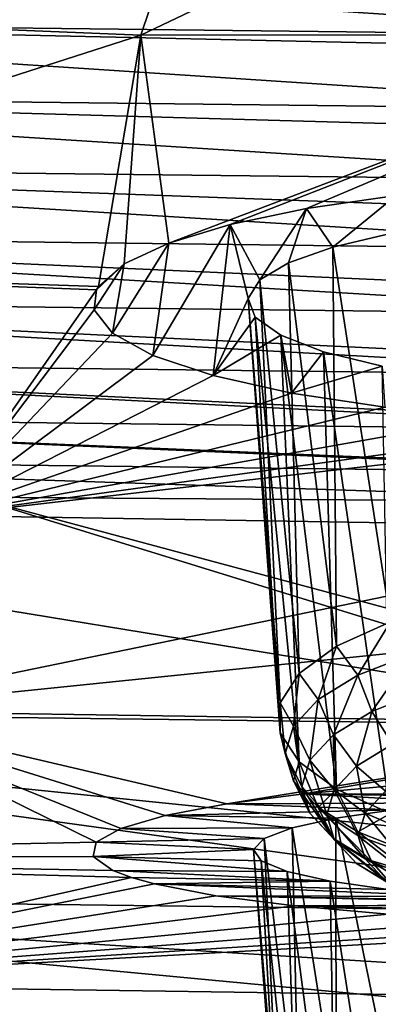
# Model space of a CAD drawing. Header units: metres. Extents: x -92 to 264, y -100 to 50.
# Tile 436 of 656: x 197.73 to 198.9, y -27.64 to -24.43. Entities that reach past the tile are written whole.
import ezdxf

# ---------------------------------------------------------------- set-up
doc = ezdxf.new("R2010")
doc.units = ezdxf.units.M
doc.layers.add('solid_21062050_01', color=7, linetype='CONTINUOUS')

msp = doc.modelspace()

# ---------------------------------------------------------------- linework, layer by layer
at = {"layer": 'solid_21062050_01'}
for points in [[(198.423264, -23.589903, 186.980301), (198.122238, -24.481619, 190.729706), (196.256485, -24.405396, 190.51799)], [(198.122238, -24.481619, 190.729706), (200, -23.585445, 186.936096), (200, -24.478664, 190.675354)], [(198.423264, -23.589903, 186.980301), (200, -23.585445, 186.936096), (198.122238, -24.481619, 190.729706)], [(195.55162, -24.189861, 233.223343), (195.540848, -24.432596, 233.299698), (200, -24.484913, 233.446335)], [(195.55162, -24.189861, 233.223343), (200, -24.484913, 233.446335), (200, -24.262671, 233.377838)], [(196.256485, -24.405396, 190.51799), (198.122238, -24.481619, 190.729706), (195.799835, -25.22669, 194.359421)], [(195.540848, -24.432596, 233.299698), (195.533279, -24.673538, 233.328094), (200, -24.725451, 233.475098)], [(195.540848, -24.432596, 233.299698), (200, -24.531326, 233.455521), (200, -24.484913, 233.446335)], [(195.540848, -24.432596, 233.299698), (200, -24.725451, 233.475098), (200, -24.531326, 233.455521)], [(198.122238, -24.481619, 190.729706), (197.98407, -25.299181, 194.534882), (195.799835, -25.22669, 194.359421)], [(198.122238, -24.481619, 190.729706), (198.067307, -25.225885, 194.171585), (197.98407, -25.299181, 194.534882)], [(198.122238, -24.481619, 190.729706), (198.213135, -25.158129, 193.836349), (198.067307, -25.225885, 194.171585)], [(198.122238, -24.481619, 190.729706), (200, -24.478664, 190.675354), (198.213135, -25.158129, 193.836349)], [(198.413422, -25.097761, 193.538132), (198.213135, -25.158129, 193.836349), (200, -24.478664, 190.675354)], [(198.662292, -25.045675, 193.281204), (198.413422, -25.097761, 193.538132), (200, -24.478664, 190.675354)], [(198.954529, -25.003094, 193.07135), (198.662292, -25.045675, 193.281204), (200, -24.478664, 190.675354)], [(195.533279, -24.673538, 233.328094), (195.52887, -24.90513, 233.311539), (200, -24.956223, 233.458984)], [(195.533279, -24.673538, 233.328094), (200, -24.798738, 233.474594), (200, -24.725451, 233.475098)], [(195.533279, -24.673538, 233.328094), (200, -24.956223, 233.458984), (200, -24.798738, 233.474594)], [(195.52887, -24.90513, 233.311539), (195.527298, -25.127434, 233.255463), (200, -25.182369, 233.402008)], [(195.52887, -24.90513, 233.311539), (200, -25.06951, 233.435593), (200, -24.956223, 233.458984)], [(195.52887, -24.90513, 233.311539), (200, -25.182369, 233.402008), (200, -25.06951, 233.435593)], [(198.747253, -25.171164, 193.878052), (198.662292, -25.045675, 193.281204), (198.954529, -25.003094, 193.07135)], [(198.747253, -25.171164, 193.878052), (198.954529, -25.003094, 193.07135), (198.935455, -25.126877, 193.659531)], [(198.509567, -25.278399, 194.408234), (198.413422, -25.097761, 193.538132), (198.662292, -25.045675, 193.281204)], [(198.509567, -25.278399, 194.408234), (198.662292, -25.045675, 193.281204), (198.603394, -25.222101, 194.129684)], [(198.603394, -25.222101, 194.129684), (198.662292, -25.045675, 193.281204), (198.747253, -25.171164, 193.878052)], [(198.413422, -25.097761, 193.538132), (198.35817, -25.589859, 195.982559), (198.161362, -25.524181, 195.654465)], [(198.413422, -25.097761, 193.538132), (198.161362, -25.524181, 195.654465), (198.213135, -25.158129, 193.836349)], [(198.471802, -25.338446, 194.705688), (198.35817, -25.589859, 195.982559), (198.413422, -25.097761, 193.538132)], [(198.471802, -25.338446, 194.705688), (198.413422, -25.097761, 193.538132), (198.509567, -25.278399, 194.408234)], [(195.527298, -25.127434, 233.255463), (200, -25.326433, 233.342087), (200, -25.182369, 233.402008)], [(195.527298, -25.127434, 233.255463), (200, -25.393269, 233.306763), (200, -25.326433, 233.342087)], [(195.527298, -25.127434, 233.255463), (195.528534, -25.339321, 233.160095), (200, -25.393269, 233.306763)], [(198.747253, -25.171164, 193.878052), (198.935455, -25.126877, 193.659531), (198.935944, -26.391844, 193.356613)], [(198.213135, -25.158129, 193.836349), (198.161362, -25.524181, 195.654465), (198.030243, -25.451904, 195.294083)], [(198.213135, -25.158129, 193.836349), (198.030243, -25.451904, 195.294083), (198.067307, -25.225885, 194.171585)], [(198.603394, -25.222101, 194.129684), (198.747253, -25.171164, 193.878052), (198.759995, -26.470686, 193.585587)], [(198.747253, -25.171164, 193.878052), (198.935944, -26.391844, 193.356613), (198.759995, -26.470686, 193.585587)], [(197.464417, -26.04578, 198.506775), (195.799835, -25.22669, 194.359421), (197.977219, -25.310951, 194.593277)], [(197.98407, -25.299181, 194.534882), (197.977219, -25.310951, 194.593277), (195.799835, -25.22669, 194.359421)], [(198.067307, -25.225885, 194.171585), (198.030243, -25.451904, 195.294083), (197.970566, -25.376003, 194.916382)], [(198.067307, -25.225885, 194.171585), (197.970566, -25.376003, 194.916382), (197.977219, -25.310951, 194.593277)], [(198.067307, -25.225885, 194.171585), (197.977219, -25.310951, 194.593277), (197.98407, -25.299181, 194.534882)], [(198.509567, -25.278399, 194.408234), (198.603394, -25.222101, 194.129684), (198.638245, -26.559713, 193.844147)], [(198.603394, -25.222101, 194.129684), (198.759995, -26.470686, 193.585587), (198.638245, -26.559713, 193.844147)], [(198.471802, -25.338446, 194.705688), (198.509567, -25.278399, 194.408234), (198.576019, -26.655037, 194.120987)], [(198.509567, -25.278399, 194.408234), (198.638245, -26.559713, 193.844147), (198.576019, -26.655037, 194.120987)], [(197.464417, -26.04578, 198.506775), (197.977219, -25.310951, 194.593277), (197.970566, -25.376003, 194.916382)], [(195.528534, -25.339321, 233.160095), (200, -25.553139, 233.198883), (200, -25.393269, 233.306763)], [(195.528534, -25.339321, 233.160095), (200, -25.59169, 233.167175), (200, -25.553139, 233.198883)], [(195.528534, -25.339321, 233.160095), (195.53299, -25.53825, 233.020554), (200, -25.59169, 233.167175)], [(198.494644, -25.399317, 195.00769), (198.35817, -25.589859, 195.982559), (198.471802, -25.338446, 194.705688)], [(198.471802, -25.338446, 194.705688), (198.576019, -26.655037, 194.120987), (198.576019, -26.752491, 194.404007)], [(198.494644, -25.399317, 195.00769), (198.471802, -25.338446, 194.705688), (198.576019, -26.752491, 194.404007)], [(197.464417, -26.04578, 198.506775), (197.970566, -25.376003, 194.916382), (198.030243, -25.451904, 195.294083)], [(198.577789, -25.457911, 195.29895), (198.35817, -25.589859, 195.982559), (198.494644, -25.399317, 195.00769)], [(198.494644, -25.399317, 195.00769), (198.576019, -26.752491, 194.404007), (198.638245, -26.847816, 194.680847)], [(198.577789, -25.457911, 195.29895), (198.494644, -25.399317, 195.00769), (198.638245, -26.847816, 194.680847)], [(197.464417, -26.04578, 198.506775), (198.030243, -25.451904, 195.294083), (198.161362, -25.524181, 195.654465)], [(198.577789, -25.457911, 195.29895), (198.613358, -25.646788, 196.267441), (198.35817, -25.589859, 195.982559)], [(198.717682, -25.511904, 195.567657), (198.613358, -25.646788, 196.267441), (198.577789, -25.457911, 195.29895)], [(198.577789, -25.457911, 195.29895), (198.638245, -26.847816, 194.680847), (198.759995, -26.936844, 194.939407)], [(198.717682, -25.511904, 195.567657), (198.577789, -25.457911, 195.29895), (198.759995, -26.936844, 194.939407)], [(198.908356, -25.559143, 195.803085), (198.613358, -25.646788, 196.267441), (198.717682, -25.511904, 195.567657)], [(198.717682, -25.511904, 195.567657), (198.759995, -26.936844, 194.939407), (198.935944, -27.015686, 195.168381)], [(198.908356, -25.559143, 195.803085), (198.717682, -25.511904, 195.567657), (198.935944, -27.015686, 195.168381)], [(195.53299, -25.53825, 233.020554), (200, -25.753241, 233.003494), (200, -25.59169, 233.167175)], [(195.53299, -25.53825, 233.020554), (200, -25.769379, 232.983749), (200, -25.753241, 233.003494)], [(195.53299, -25.53825, 233.020554), (195.540771, -25.71591, 232.837997), (200, -25.769379, 232.983749)], [(197.464417, -26.04578, 198.506775), (198.161362, -25.524181, 195.654465), (198.35817, -25.589859, 195.982559)], [(198.908356, -25.559143, 195.803085), (198.917404, -25.692968, 196.498856), (198.613358, -25.646788, 196.267441)], [(197.464417, -26.04578, 198.506775), (198.35817, -25.589859, 195.982559), (198.613358, -25.646788, 196.267441)], [(197.464417, -26.04578, 198.506775), (198.613358, -25.646788, 196.267441), (198.917404, -25.692968, 196.498856)], [(197.464417, -26.04578, 198.506775), (198.917404, -25.692968, 196.498856), (199.262497, -25.72728, 196.671005)], [(195.540771, -25.71591, 232.837997), (200, -25.902607, 232.781479), (200, -25.769379, 232.983749)], [(195.540771, -25.71591, 232.837997), (200, -25.908995, 232.769226), (200, -25.902607, 232.781479)], [(195.540771, -25.71591, 232.837997), (195.551605, -25.855854, 232.622559), (200, -25.908995, 232.769226)], [(197.464417, -26.04578, 198.506775), (199.262497, -25.72728, 196.671005), (199.630096, -25.74803, 196.775238)], [(197.464417, -26.04578, 198.506775), (199.630096, -25.74803, 196.775238), (200, -25.754604, 196.808228)], [(197.464417, -26.04578, 198.506775), (200, -25.754604, 196.808228), (200, -26.086439, 198.636963)], [(195.551605, -25.855854, 232.622559), (200, -26.002645, 232.53244), (200, -25.908995, 232.769226)], [(195.551605, -25.855854, 232.622559), (197.575806, -25.985935, 232.492111), (200, -26.002645, 232.53244)], [(195.143768, -25.937614, 232.363113), (200, -26.732611, 229.585312), (197.575806, -25.985935, 232.492111)], [(195.149658, -26.670216, 229.386917), (200, -26.732611, 229.585312), (195.143768, -25.937614, 232.363113)], [(197.575806, -25.985935, 232.492111), (200, -26.732611, 229.585312), (200, -26.635618, 230.035355)], [(197.575806, -25.985935, 232.492111), (200, -26.635618, 230.035355), (200, -26.002645, 232.53244)], [(197.464417, -26.04578, 198.506775), (200, -26.086439, 198.636963), (197.107773, -26.680887, 202.479599)], [(197.107773, -26.680887, 202.479599), (200, -26.086439, 198.636963), (200, -26.384787, 200.406219)], [(197.107773, -26.680887, 202.479599), (200, -26.384787, 200.406219), (200, -26.725149, 202.619354)], [(198.829529, -26.565714, 193.48288), (198.759995, -26.470686, 193.585587), (198.935944, -26.391844, 193.356613)], [(199.004593, -26.496264, 193.281189), (198.829529, -26.565714, 193.48288), (198.935944, -26.391844, 193.356613)], [(198.699432, -26.644949, 193.712997), (198.638245, -26.559713, 193.844147), (198.759995, -26.470686, 193.585587)], [(198.829529, -26.565714, 193.48288), (198.699432, -26.644949, 193.712997), (198.759995, -26.470686, 193.585587)], [(198.874786, -26.683271, 193.47438), (198.829529, -26.565714, 193.48288), (199.004593, -26.496264, 193.281189)], [(198.874786, -26.683271, 193.47438), (199.004593, -26.496264, 193.281189), (199.043076, -26.616505, 193.280487)], [(198.619339, -26.730925, 193.962692), (198.576019, -26.655037, 194.120987), (198.638245, -26.559713, 193.844147)], [(198.699432, -26.644949, 193.712997), (198.619339, -26.730925, 193.962692), (198.638245, -26.559713, 193.844147)], [(198.749725, -26.759443, 193.695602), (198.699432, -26.644949, 193.712997), (198.829529, -26.565714, 193.48288)], [(198.749725, -26.759443, 193.695602), (198.829529, -26.565714, 193.48288), (198.874786, -26.683271, 193.47438)], [(198.874786, -26.683271, 193.47438), (199.043076, -26.616505, 193.280487), (198.942322, -26.789351, 193.48558)], [(195.149658, -26.670216, 229.386917), (200, -27.338541, 226.040039), (200, -27.164919, 227.228409)], [(195.149658, -26.670216, 229.386917), (195.418762, -27.281162, 225.835068), (200, -27.338541, 226.040039)], [(195.149658, -26.670216, 229.386917), (200, -27.164919, 227.228409), (200, -26.732611, 229.585312)], [(198.592285, -26.820337, 194.222351), (198.576019, -26.752491, 194.404007), (198.576019, -26.655037, 194.120987)], [(198.619339, -26.730925, 193.962692), (198.592285, -26.820337, 194.222351), (198.576019, -26.655037, 194.120987)], [(198.672714, -26.842094, 193.935638), (198.619339, -26.730925, 193.962692), (198.699432, -26.644949, 193.712997)], [(198.672714, -26.842094, 193.935638), (198.699432, -26.644949, 193.712997), (198.749725, -26.759443, 193.695602)], [(197.976639, -27.109283, 205.590317), (195.630447, -27.156637, 206.370743), (197.107773, -26.680887, 202.479599)], [(198.402023, -26.984179, 204.556213), (197.107773, -26.680887, 202.479599), (200, -26.725149, 202.619354)], [(198.056702, -27.06423, 205.215118), (197.976639, -27.109283, 205.590317), (197.107773, -26.680887, 202.479599)], [(198.201096, -27.022081, 204.866974), (198.056702, -27.06423, 205.215118), (197.107773, -26.680887, 202.479599)], [(198.402023, -26.984179, 204.556213), (198.201096, -27.022081, 204.866974), (197.107773, -26.680887, 202.479599)], [(198.749725, -26.759443, 193.695602), (198.874786, -26.683271, 193.47438), (198.824768, -26.86095, 193.693527)], [(198.874786, -26.683271, 193.47438), (198.942322, -26.789351, 193.48558), (198.824768, -26.86095, 193.693527)], [(198.652985, -26.951323, 204.288544), (198.402023, -26.984179, 204.556213), (200, -26.725149, 202.619354)], [(198.646713, -26.928049, 194.185272), (198.592285, -26.820337, 194.222351), (198.619339, -26.730925, 193.962692)], [(198.646713, -26.928049, 194.185272), (198.619339, -26.730925, 193.962692), (198.672714, -26.842094, 193.935638)], [(198.948196, -26.924402, 204.070343), (198.652985, -26.951323, 204.288544), (200, -26.725149, 202.619354)], [(198.619339, -26.909748, 194.482025), (198.638245, -26.847816, 194.680847), (198.576019, -26.752491, 194.404007)], [(198.592285, -26.820337, 194.222351), (198.619339, -26.909748, 194.482025), (198.576019, -26.752491, 194.404007)], [(198.672714, -26.842094, 193.935638), (198.749725, -26.759443, 193.695602), (198.75238, -26.938641, 193.919159)], [(198.749725, -26.759443, 193.695602), (198.824768, -26.86095, 193.693527), (198.75238, -26.938641, 193.919159)], [(198.824768, -26.86095, 193.693527), (198.942322, -26.789351, 193.48558), (198.919785, -26.943003, 193.706894)], [(198.672714, -27.014004, 194.434906), (198.619339, -26.909748, 194.482025), (198.592285, -26.820337, 194.222351)], [(198.672714, -27.014004, 194.434906), (198.592285, -26.820337, 194.222351), (198.646713, -26.928049, 194.185272)], [(198.619339, -26.909748, 194.482025), (198.699432, -26.995724, 194.73172), (198.638245, -26.847816, 194.680847)], [(198.699432, -26.995724, 194.73172), (198.759995, -26.936844, 194.939407), (198.638245, -26.847816, 194.680847)], [(198.646713, -26.928049, 194.185272), (198.672714, -26.842094, 193.935638), (198.727936, -27.019436, 194.153809)], [(198.672714, -26.842094, 193.935638), (198.75238, -26.938641, 193.919159), (198.727936, -27.019436, 194.153809)], [(198.75238, -26.938641, 193.919159), (198.824768, -26.86095, 193.693527), (198.853241, -27.014412, 193.914291)], [(198.824768, -26.86095, 193.693527), (198.919785, -26.943003, 193.706894), (198.853241, -27.014412, 193.914291)], [(198.749725, -27.096655, 194.674942), (198.699432, -26.995724, 194.73172), (198.619339, -26.909748, 194.482025)], [(198.749725, -27.096655, 194.674942), (198.619339, -26.909748, 194.482025), (198.672714, -27.014004, 194.434906)], [(198.646713, -26.928049, 194.185272), (198.727936, -27.019436, 194.153809), (198.75238, -27.100233, 194.388443)], [(198.672714, -27.014004, 194.434906), (198.646713, -26.928049, 194.185272), (198.75238, -27.100233, 194.388443)], [(199.707718, -26.953888, 204.27002), (198.652985, -26.951323, 204.288544), (198.948196, -26.924402, 204.070343)], [(199.170303, -26.981245, 204.491913), (198.402023, -26.984179, 204.556213), (198.652985, -26.951323, 204.288544)], [(199.427582, -26.964378, 204.354965), (198.652985, -26.951323, 204.288544), (199.707718, -26.953888, 204.27002)], [(199.170303, -26.981245, 204.491913), (198.652985, -26.951323, 204.288544), (199.427582, -26.964378, 204.354965)], [(198.699432, -26.995724, 194.73172), (198.829529, -27.074959, 194.961838), (198.759995, -26.936844, 194.939407)], [(198.727936, -27.019436, 194.153809), (198.75238, -26.938641, 193.919159), (198.83078, -27.088675, 194.129959)], [(198.75238, -26.938641, 193.919159), (198.853241, -27.014412, 193.914291), (198.83078, -27.088675, 194.129959)], [(198.829529, -27.074959, 194.961838), (198.935944, -27.015686, 195.168381), (198.759995, -26.936844, 194.939407)], [(198.853241, -27.014412, 193.914291), (198.919785, -26.943003, 193.706894), (198.968887, -27.064573, 193.921341)], [(198.944656, -27.003738, 204.675232), (198.201096, -27.022081, 204.866974), (198.402023, -26.984179, 204.556213)], [(198.944656, -27.003738, 204.675232), (198.402023, -26.984179, 204.556213), (199.170303, -26.981245, 204.491913)], [(198.615524, -27.062346, 205.156204), (198.056702, -27.06423, 205.215118), (198.201096, -27.022081, 204.866974)], [(198.757675, -27.031061, 204.898804), (198.201096, -27.022081, 204.866974), (198.944656, -27.003738, 204.675232)], [(198.615524, -27.062346, 205.156204), (198.201096, -27.022081, 204.866974), (198.757675, -27.031061, 204.898804)], [(198.672714, -27.014004, 194.434906), (198.75238, -27.100233, 194.388443), (198.824768, -27.177923, 194.614075)], [(198.749725, -27.096655, 194.674942), (198.672714, -27.014004, 194.434906), (198.824768, -27.177923, 194.614075)], [(198.874786, -27.172827, 194.896149), (198.829529, -27.074959, 194.961838), (198.699432, -26.995724, 194.73172)], [(198.874786, -27.172827, 194.896149), (198.699432, -26.995724, 194.73172), (198.749725, -27.096655, 194.674942)], [(198.727936, -27.019436, 194.153809), (198.83078, -27.088675, 194.129959), (198.853241, -27.162937, 194.345642)], [(198.75238, -27.100233, 194.388443), (198.727936, -27.019436, 194.153809), (198.853241, -27.162937, 194.345642)], [(198.757675, -27.031061, 204.898804), (198.944656, -27.003738, 204.675232), (198.93457, -27.895628, 204.496277)], [(198.829529, -27.074959, 194.961838), (199.004593, -27.144409, 195.163528), (198.935944, -27.015686, 195.168381)], [(198.83078, -27.088675, 194.129959), (198.853241, -27.014412, 193.914291), (198.948685, -27.131346, 194.115265)], [(198.853241, -27.014412, 193.914291), (198.968887, -27.064573, 193.921341), (198.948685, -27.131346, 194.115265)], [(198.615524, -27.062346, 205.156204), (198.757675, -27.031061, 204.898804), (198.758392, -27.969753, 204.727142)], [(198.757675, -27.031061, 204.898804), (198.93457, -27.895628, 204.496277), (198.758392, -27.969753, 204.727142)], [(198.524078, -27.096651, 205.440308), (197.976639, -27.109283, 205.590317), (198.056702, -27.06423, 205.215118)], [(198.524078, -27.096651, 205.440308), (198.056702, -27.06423, 205.215118), (198.615524, -27.062346, 205.156204)], [(198.524078, -27.096651, 205.440308), (198.615524, -27.062346, 205.156204), (198.63649, -28.053455, 204.987839)], [(198.615524, -27.062346, 205.156204), (198.758392, -27.969753, 204.727142), (198.63649, -28.053455, 204.987839)], [(199.043076, -27.239592, 195.090057), (199.004593, -27.144409, 195.163528), (198.829529, -27.074959, 194.961838)], [(199.043076, -27.239592, 195.090057), (198.829529, -27.074959, 194.961838), (198.874786, -27.172827, 194.896149)], [(198.83078, -27.088675, 194.129959), (198.948685, -27.131346, 194.115265), (198.968887, -27.19812, 194.309189)], [(198.853241, -27.162937, 194.345642), (198.83078, -27.088675, 194.129959), (198.968887, -27.19812, 194.309189)], [(197.976639, -27.109283, 205.590317), (197.967209, -27.15591, 205.982101), (195.630447, -27.156637, 206.370743)], [(198.488922, -27.132879, 205.742172), (197.967209, -27.15591, 205.982101), (197.976639, -27.109283, 205.590317)], [(198.488922, -27.132879, 205.742172), (197.976639, -27.109283, 205.590317), (198.524078, -27.096651, 205.440308)], [(198.488922, -27.132879, 205.742172), (198.524078, -27.096651, 205.440308), (198.574173, -28.143076, 205.266983)], [(198.524078, -27.096651, 205.440308), (198.63649, -28.053455, 204.987839), (198.574173, -28.143076, 205.266983)], [(198.749725, -27.096655, 194.674942), (198.824768, -27.177923, 194.614075), (198.942322, -27.249523, 194.822021)], [(198.874786, -27.172827, 194.896149), (198.749725, -27.096655, 194.674942), (198.942322, -27.249523, 194.822021)], [(198.75238, -27.100233, 194.388443), (198.853241, -27.162937, 194.345642), (198.919785, -27.234346, 194.553024)], [(198.824768, -27.177923, 194.614075), (198.75238, -27.100233, 194.388443), (198.919785, -27.234346, 194.553024)], [(198.513947, -27.169291, 206.047699), (197.967209, -27.15591, 205.982101), (198.488922, -27.132879, 205.742172)], [(198.488922, -27.132879, 205.742172), (198.574173, -28.143076, 205.266983), (198.574173, -28.234699, 205.552353)], [(198.513947, -27.169291, 206.047699), (198.488922, -27.132879, 205.742172), (198.574173, -28.234699, 205.552353)], [(197.967209, -27.15591, 205.982101), (198.031128, -27.201527, 206.368958), (195.630447, -27.156637, 206.370743)], [(196.552658, -27.569721, 210.473221), (195.630447, -27.156637, 206.370743), (198.091553, -27.223925, 206.560226)], [(198.031128, -27.201527, 206.368958), (198.091553, -27.223925, 206.560226), (195.630447, -27.156637, 206.370743)], [(198.598541, -27.20406, 206.34169), (198.031128, -27.201527, 206.368958), (197.967209, -27.15591, 205.982101)], [(198.598541, -27.20406, 206.34169), (197.967209, -27.15591, 205.982101), (198.513947, -27.169291, 206.047699)], [(198.513947, -27.169291, 206.047699), (198.574173, -28.234699, 205.552353), (198.63649, -28.32432, 205.831497)], [(198.598541, -27.20406, 206.34169), (198.513947, -27.169291, 206.047699), (198.63649, -28.32432, 205.831497)], [(198.824768, -27.177923, 194.614075), (198.919785, -27.234346, 194.553024), (199.027832, -27.300158, 194.744156)], [(198.942322, -27.249523, 194.822021), (198.824768, -27.177923, 194.614075), (199.027832, -27.300158, 194.744156)], [(198.853241, -27.162937, 194.345642), (198.968887, -27.19812, 194.309189), (199.028717, -27.262329, 194.495667)], [(198.919785, -27.234346, 194.553024), (198.853241, -27.162937, 194.345642), (199.028717, -27.262329, 194.495667)], [(198.874786, -27.172827, 194.896149), (198.942322, -27.249523, 194.822021), (199.10051, -27.312281, 195.004288)], [(199.043076, -27.239592, 195.090057), (198.874786, -27.172827, 194.896149), (199.10051, -27.312281, 195.004288)], [(198.7388, -27.235834, 206.612045), (198.091553, -27.223925, 206.560226), (198.031128, -27.201527, 206.368958)], [(198.7388, -27.235834, 206.612045), (198.031128, -27.201527, 206.368958), (198.598541, -27.20406, 206.34169)], [(198.598541, -27.20406, 206.34169), (198.63649, -28.32432, 205.831497), (198.758392, -28.408022, 206.092194)], [(198.7388, -27.235834, 206.612045), (198.598541, -27.20406, 206.34169), (198.758392, -28.408022, 206.092194)], [(196.552658, -27.569721, 210.473221), (198.091553, -27.223925, 206.560226), (198.16626, -27.244528, 206.736984)], [(196.552658, -27.569721, 210.473221), (198.16626, -27.244528, 206.736984), (198.366318, -27.28319, 207.070755)], [(198.7388, -27.235834, 206.612045), (198.16626, -27.244528, 206.736984), (198.091553, -27.223925, 206.560226)], [(198.928406, -27.263393, 206.847946), (198.16626, -27.244528, 206.736984), (198.7388, -27.235834, 206.612045)], [(199.159134, -27.285751, 207.040451), (198.366318, -27.28319, 207.070755), (198.16626, -27.244528, 206.736984)], [(199.159134, -27.285751, 207.040451), (198.16626, -27.244528, 206.736984), (198.928406, -27.263393, 206.847946)], [(198.7388, -27.235834, 206.612045), (198.758392, -28.408022, 206.092194), (198.93457, -28.482147, 206.323059)], [(198.928406, -27.263393, 206.847946), (198.7388, -27.235834, 206.612045), (198.93457, -28.482147, 206.323059)], [(195.418762, -27.281162, 225.835068), (200, -27.713034, 222.34317), (200, -27.56851, 224.060318)], [(195.418762, -27.281162, 225.835068), (195.532822, -27.653498, 222.128098), (200, -27.713034, 222.34317)], [(195.418762, -27.281162, 225.835068), (200, -27.56851, 224.060318), (200, -27.338541, 226.040039)], [(196.552658, -27.569721, 210.473221), (198.366318, -27.28319, 207.070755), (198.62326, -27.31633, 207.3591)], [(199.705368, -27.312273, 207.269897), (198.62326, -27.31633, 207.3591), (198.366318, -27.28319, 207.070755)], [(199.421539, -27.30221, 207.182693), (198.366318, -27.28319, 207.070755), (199.159134, -27.285751, 207.040451)], [(199.705368, -27.312273, 207.269897), (198.366318, -27.28319, 207.070755), (199.421539, -27.30221, 207.182693)], [(199.705368, -27.312273, 207.269897), (200, -27.315657, 207.299286), (198.62326, -27.31633, 207.3591)], [(200, -27.347383, 207.601761), (198.62326, -27.31633, 207.3591), (200, -27.315657, 207.299286)], [(196.552658, -27.569721, 210.473221), (198.62326, -27.31633, 207.3591), (198.927429, -27.342957, 207.5923)], [(196.552658, -27.569721, 210.473221), (198.927429, -27.342957, 207.5923), (199.271225, -27.3626, 207.765274)], [(200, -27.347383, 207.601761), (198.927429, -27.342957, 207.5923), (198.62326, -27.31633, 207.3591)], [(196.552658, -27.569721, 210.473221), (199.271225, -27.3626, 207.765274), (199.635391, -27.374378, 207.869446)], [(196.552658, -27.569721, 210.473221), (199.635391, -27.374378, 207.869446), (200, -27.378077, 207.902115)], [(196.552658, -27.569721, 210.473221), (200, -27.378077, 207.902115), (200, -27.620342, 210.655289)], [(196.125076, -27.779804, 214.421707), (196.552658, -27.569721, 210.473221), (200, -27.620342, 210.655289)], [(196.125076, -27.779804, 214.421707), (200, -27.620342, 210.655289), (200, -27.729284, 212.292221)]]:
    msp.add_3dface(points, dxfattribs=at)

doc.saveas('drawing.dxf')
